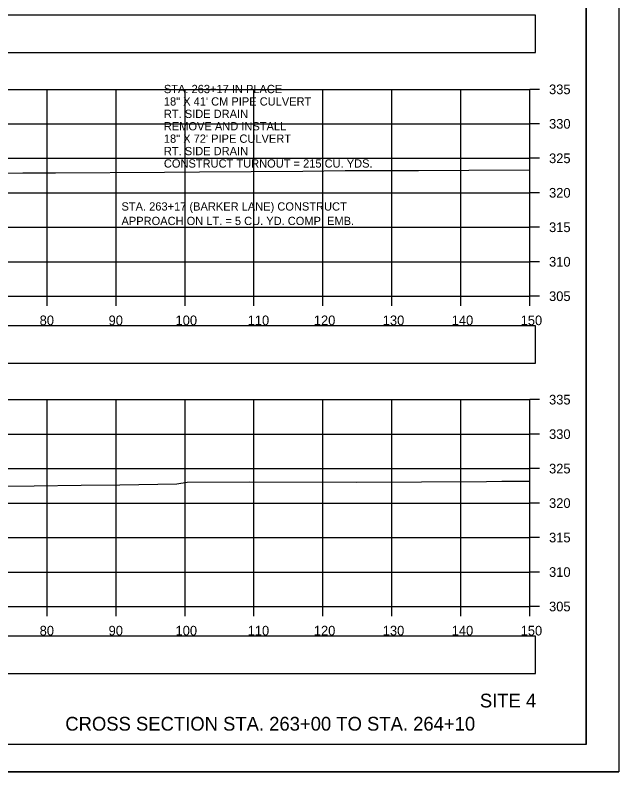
# Model space of a CAD drawing. Extents: x 1376273 to 1384221, y 378927 to 384592.
# Drawn here: x 1380633.2 to 1380720.8, y 382671.9 to 382781.6 of the extents above; entities that cross this region are included whole.
import ezdxf

# ---------------------------------------------------------------- set-up
doc = ezdxf.new("R2010")
doc.units = 0
for name, color, linetype in [('R_Axis', 7, 'Continuous'), ('R_Axis Annot', 7, 'Continuous'), ('R_Border', 7, 'Continuous'), ('R_Draft', 7, 'Continuous'), ('R_Exist Surface', 7, 'Continuous'), ('R_Grid', 7, 'Continuous'), ('R_No Plot', 7, 'Continuous'), ('R_Water', 7, 'Continuous')]:
    doc.layers.add(name, color=color, linetype=linetype)

msp = doc.modelspace()

# ---------------------------------------------------------------- linework, layer by layer
at = {"layer": 'R_Axis'}
for p, q in [((1380707.84, 382740.87), (1380707.84, 382770.87)), ((1380709.24, 382770.87), (1380707.84, 382770.87)), ((1380709.24, 382765.87), (1380707.84, 382765.87)), ((1380709.24, 382760.87), (1380707.84, 382760.87)), ((1380709.24, 382755.87), (1380707.84, 382755.87)), ((1380709.24, 382750.87), (1380707.84, 382750.87)), ((1380709.24, 382745.87), (1380707.84, 382745.87)), ((1380407.84, 382740.87), (1380707.84, 382740.87)), ((1380637.84, 382739.47), (1380637.84, 382740.87)), ((1380647.84, 382739.47), (1380647.84, 382740.87)), ((1380657.84, 382739.47), (1380657.84, 382740.87)), ((1380667.84, 382739.47), (1380667.84, 382740.87)), ((1380677.84, 382739.47), (1380677.84, 382740.87)), ((1380687.84, 382739.47), (1380687.84, 382740.87)), ((1380697.84, 382739.47), (1380697.84, 382740.87)), ((1380707.84, 382739.47), (1380707.84, 382740.87)), ((1380709.24, 382740.87), (1380707.84, 382740.87)), ((1380707.84, 382695.87), (1380707.84, 382725.87)), ((1380709.24, 382725.87), (1380707.84, 382725.87)), ((1380709.24, 382720.87), (1380707.84, 382720.87)), ((1380709.24, 382715.87), (1380707.84, 382715.87)), ((1380709.24, 382710.87), (1380707.84, 382710.87)), ((1380709.24, 382705.87), (1380707.84, 382705.87)), ((1380709.24, 382700.87), (1380707.84, 382700.87)), ((1380407.84, 382695.87), (1380707.84, 382695.87)), ((1380637.84, 382694.47), (1380637.84, 382695.87)), ((1380647.84, 382694.47), (1380647.84, 382695.87)), ((1380657.84, 382694.47), (1380657.84, 382695.87)), ((1380667.84, 382694.47), (1380667.84, 382695.87)), ((1380677.84, 382694.47), (1380677.84, 382695.87)), ((1380687.84, 382694.47), (1380687.84, 382695.87)), ((1380697.84, 382694.47), (1380697.84, 382695.87)), ((1380707.84, 382694.47), (1380707.84, 382695.87)), ((1380709.24, 382695.87), (1380707.84, 382695.87))]:
    msp.add_line(p, q, dxfattribs=at)
at = {"layer": 'R_Axis Annot'}
for points in [[(1380406.99, 382776.2), (1380708.68, 382776.2), (1380708.68, 382781.61), (1380406.99, 382781.61)], [(1380406.99, 382731.18), (1380708.68, 382731.18), (1380708.68, 382736.59), (1380406.99, 382736.59)], [(1380406.99, 382686.18), (1380708.68, 382686.18), (1380708.68, 382691.59), (1380406.99, 382691.59)]]:
    msp.add_lwpolyline(points, close=True, dxfattribs=at)
at = {"layer": 'R_Border'}
for q in [(1380716.02, 382881.33), (1380399.84, 382675.87)]:
    msp.add_line((1380716.02, 382675.87), q, dxfattribs=at)
at = {"layer": 'R_Exist Surface'}
for points in [[(1380624.73, 382758.66), (1380634.32, 382758.78), (1380639.04, 382758.78), (1380654.86, 382758.87), (1380659.93, 382758.92), (1380674.94, 382759.01), (1380681.08, 382759.09), (1380691.72, 382759.12), (1380699.02, 382759.16), (1380707.84, 382759.19)], [(1380628.33, 382713.26), (1380635.97, 382713.38), (1380642.78, 382713.47), (1380648.38, 382713.54), (1380656.66, 382713.67), (1380658.17, 382713.89), (1380667.17, 382713.95), (1380682.71, 382713.91), (1380701.58, 382714), (1380703.78, 382714.03), (1380705.95, 382714.06), (1380707.84, 382714.07)]]:
    msp.add_lwpolyline(points, dxfattribs=at)
at = {"layer": 'R_Grid'}
for p, q in [((1380407.84, 382770.87), (1380707.84, 382770.87)), ((1380637.84, 382740.87), (1380637.84, 382770.87)), ((1380647.84, 382740.87), (1380647.84, 382770.87)), ((1380657.84, 382740.87), (1380657.84, 382770.87)), ((1380667.84, 382740.87), (1380667.84, 382770.87)), ((1380677.84, 382740.87), (1380677.84, 382770.87)), ((1380687.84, 382740.87), (1380687.84, 382770.87)), ((1380697.84, 382740.87), (1380697.84, 382770.87)), ((1380707.84, 382740.87), (1380707.84, 382770.87)), ((1380407.84, 382765.87), (1380707.84, 382765.87)), ((1380407.84, 382760.87), (1380707.84, 382760.87)), ((1380407.84, 382755.87), (1380707.84, 382755.87)), ((1380407.84, 382750.87), (1380707.84, 382750.87)), ((1380407.84, 382745.87), (1380707.84, 382745.87)), ((1380407.84, 382740.87), (1380707.84, 382740.87)), ((1380407.84, 382725.87), (1380707.84, 382725.87)), ((1380637.84, 382695.87), (1380637.84, 382725.87)), ((1380647.84, 382695.87), (1380647.84, 382725.87)), ((1380657.84, 382695.87), (1380657.84, 382725.87)), ((1380667.84, 382695.87), (1380667.84, 382725.87)), ((1380677.84, 382695.87), (1380677.84, 382725.87)), ((1380687.84, 382695.87), (1380687.84, 382725.87)), ((1380697.84, 382695.87), (1380697.84, 382725.87)), ((1380707.84, 382695.87), (1380707.84, 382725.87)), ((1380407.84, 382720.87), (1380707.84, 382720.87)), ((1380407.84, 382715.87), (1380707.84, 382715.87)), ((1380407.84, 382710.87), (1380707.84, 382710.87)), ((1380407.84, 382705.87), (1380707.84, 382705.87)), ((1380407.84, 382700.87), (1380707.84, 382700.87)), ((1380407.84, 382695.87), (1380707.84, 382695.87))]:
    msp.add_line(p, q, dxfattribs=at)
at = {"layer": 'R_No Plot'}
msp.add_line((1380387.44, 382671.9), (1380720.77, 382671.9), dxfattribs=at)
for points in [[(1380387.43, 382885.23), (1380720.77, 382885.23), (1380720.77, 382671.89), (1380387.43, 382671.89)], [(1380633.76, 382881.33), (1380633.76, 382871.45), (1380669.49, 382871.45), (1380669.49, 382868.53), (1380692.69, 382868.53), (1380692.69, 382844.2), (1380716.02, 382844.2), (1380716.02, 382675.87), (1380399.84, 382675.87), (1380399.84, 382881.33)]]:
    msp.add_lwpolyline(points, close=True, dxfattribs=at)

# ---------------------------------------------------------------- texts
at = {"layer": 'R_Axis Annot'}
for s, height, p in [('STA. 263+17 IN PLACE', 1.2, (1380654.77, 382770.32)), ('335', 1.4, (1380710.64, 382770.17)), ('18" X 41\' CM PIPE CULVERT', 1.2, (1380654.77, 382768.52)), ('RT. SIDE DRAIN', 1.2, (1380654.77, 382766.72)), ('REMOVE AND INSTALL', 1.2, (1380654.77, 382764.92)), ('330', 1.4, (1380710.64, 382765.17)), ('18" X 72\' PIPE CULVERT', 1.2, (1380654.77, 382763.12)), ('RT. SIDE DRAIN', 1.2, (1380654.77, 382761.32)), ('325', 1.4, (1380710.64, 382760.17)), ('CONSTRUCT TURNOUT = 215 CU. YDS.', 1.2, (1380654.77, 382759.52)), ('320', 1.4, (1380710.64, 382755.17)), ('315', 1.4, (1380710.64, 382750.17)), ('310', 1.4, (1380710.64, 382745.17)), ('305', 1.4, (1380710.64, 382740.17)), ('80', 1.4, (1380636.75, 382736.67)), ('90', 1.4, (1380646.75, 382736.67)), ('100', 1.4, (1380656.46, 382736.67)), ('110', 1.4, (1380666.92, 382736.67)), ('120', 1.4, (1380676.52, 382736.67)), ('130', 1.4, (1380686.52, 382736.67)), ('140', 1.4, (1380696.52, 382736.67)), ('150', 1.4, (1380706.52, 382736.67)), ('335', 1.4, (1380710.64, 382725.17)), ('330', 1.4, (1380710.64, 382720.17)), ('325', 1.4, (1380710.64, 382715.17)), ('320', 1.4, (1380710.64, 382710.17)), ('315', 1.4, (1380710.64, 382705.17)), ('310', 1.4, (1380710.64, 382700.17)), ('305', 1.4, (1380710.64, 382695.17)), ('80', 1.4, (1380636.75, 382691.67)), ('90', 1.4, (1380646.75, 382691.67)), ('100', 1.4, (1380656.46, 382691.67)), ('110', 1.4, (1380666.92, 382691.67)), ('120', 1.4, (1380676.52, 382691.67)), ('130', 1.4, (1380686.52, 382691.67)), ('140', 1.4, (1380696.52, 382691.67)), ('150', 1.4, (1380706.52, 382691.67))]:
    msp.add_text(s, height=height, dxfattribs=at).set_placement(p)
at = {"layer": 'R_Draft'}
for s, p in [('SITE 4', (1380700.61, 382681.23)), ('CROSS SECTION STA. 263+00 TO STA. 264+10', (1380640.47, 382677.87))]:
    msp.add_text(s, height=2, dxfattribs=at).set_placement(p)
at = {"layer": 'R_Water'}
for s, p in [('STA. 263+17 (BARKER LANE) CONSTRUCT ', (1380648.62, 382753.29)), ('APPROACH ON LT. = 5 CU. YD. COMP. EMB.', (1380648.62, 382751.19))]:
    msp.add_text(s, height=1.2, rotation=360, dxfattribs=at).set_placement(p)

doc.saveas('drawing.dxf')
